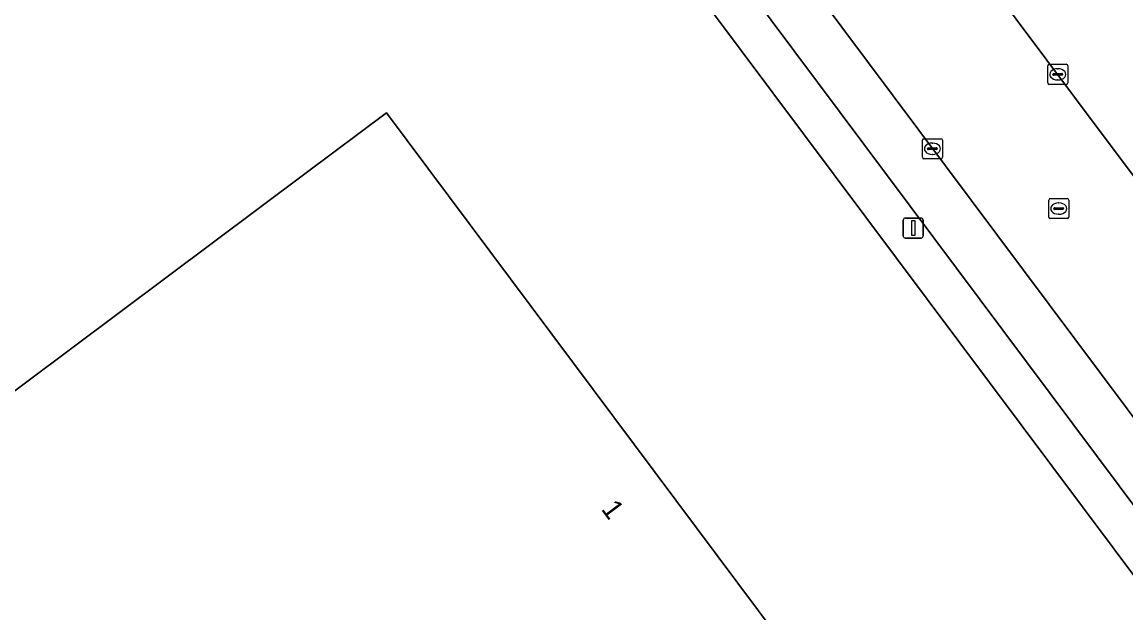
# Model space of a CAD drawing. Extents: x 156702 to 158052, y 387630 to 388992.
# Drawn here: x 157707.9 to 157762.9, y 388521.6 to 388551 of the extents above; entities that cross this region are included whole.
import ezdxf

# ---------------------------------------------------------------- set-up
doc = ezdxf.new("R2010")
doc.units = 0
for name, color, linetype in [('IMGEO_Erf', 7, 'Continuous'), ('IMGEO_Kolk', 7, 'Continuous'), ('IMGEO_Lichtmast', 7, 'Continuous'), ('IMGEO_Pand', 7, 'Continuous'), ('IMGEO_Pand_nummerreeks', 7, 'Continuous'), ('IMGEO_Parkeervlak_open', 7, 'Continuous'), ('IMGEO_Rijbaan_lokaal_gesloten', 7, 'Continuous'), ('IMGEO_Rioolput', 7, 'Continuous'), ('IMGEO_Voetpad_open', 7, 'Continuous')]:
    doc.layers.add(name, color=color, linetype=linetype)

msp = doc.modelspace()

# ---------------------------------------------------------------- linework, layer by layer
at = {"layer": 'IMGEO_Erf'}
for points in [[(157788.87, 388469.419), (157788.977, 388469.333), (157795.516, 388475.573), (157796.754, 388477.777), (157795.152, 388480.693), (157794.961, 388480.951), (157786.146, 388492.867), (157782.722, 388497.479), (157780.836, 388500), (157742.183, 388551.677), (157734.591, 388561.818), (157727.725, 388570.997), (157720.519, 388580.603), (157669.545, 388648.866)], [(157694.419, 388474.218), (157682.965, 388489.503), (157670.362, 388480.058), (157658.428, 388495.983), (157663.8, 388500), (157722.017, 388543.534), (157726.021, 388546.528), (157752.812, 388510.688), (157757.04, 388513.816), (157758.463, 388511.892), (157759.027, 388511.13), (157755.454, 388508.456), (157754.829, 388507.989), (157760.801, 388500), (157762.018, 388498.372), (157743.316, 388484.392), (157744.825, 388482.374)]]:
    msp.add_lwpolyline(points, dxfattribs=at)
at = {"layer": 'IMGEO_Kolk'}
for p, q in [((157758.987, 388548.015), (157758.987, 388548.867)), ((157759.062, 388548.941), (157759.914, 388548.941)), ((157759.475, 388548.721), (157759.5, 388548.721)), ((157759.988, 388548.867), (157759.988, 388548.015)), ((157759.246, 388548.435), (157759.246, 388548.447)), ((157759.684, 388548.398), (157759.286, 388548.398)), ((157759.289, 388548.484), (157759.687, 388548.484)), ((157759.498, 388548.161), (157759.473, 388548.161)), ((157759.73, 388548.447), (157759.73, 388548.435)), ((157759.914, 388547.941), (157759.062, 388547.941)), ((157752.739, 388544.308), (157752.739, 388545.16)), ((157752.814, 388545.234), (157753.666, 388545.234)), ((157753.041, 388544.777), (157753.439, 388544.777)), ((157753.227, 388545.014), (157753.252, 388545.014)), ((157753.74, 388545.16), (157753.74, 388544.308)), ((157753.666, 388544.234), (157752.814, 388544.234)), ((157752.998, 388544.728), (157752.998, 388544.74)), ((157753.436, 388544.691), (157753.038, 388544.691)), ((157753.25, 388544.454), (157753.225, 388544.454)), ((157753.482, 388544.74), (157753.482, 388544.728))]:
    msp.add_line(p, q, dxfattribs=at)
for points in [[(157758.987, 388548.015), (157758.987, 388548.867)], [(157759.062, 388548.941), (157759.914, 388548.941)], [(157759.988, 388548.867), (157759.988, 388548.015)], [(157759.914, 388547.941), (157759.062, 388547.941)], [(157752.739, 388544.308), (157752.739, 388545.16)], [(157752.814, 388545.234), (157753.666, 388545.234)], [(157753.74, 388545.16), (157753.74, 388544.308)], [(157753.666, 388544.234), (157752.814, 388544.234)]]:
    msp.add_lwpolyline(points, dxfattribs=at)
for centre, radius, start, end in [((157759.064, 388548.865), 0.0765, 91.552, 178.448), ((157759.064, 388548.865), 0.0765, 91.552, 178.448), ((157759.912, 388548.865), 0.0765, 1.552, 88.448), ((157759.912, 388548.865), 0.0765, 1.552, 88.448), ((157759.286, 388548.444), 0.0403, 85.8775, 175.7526), ((157759.283, 388548.434), 0.0366, 178.938, 274.7102), ((157759.687, 388548.441), 0.043, 264.8664, 352.4533), ((157759.691, 388548.446), 0.0386, 1.7309, 96.639), ((157759.064, 388548.017), 0.0765, 181.552, 268.448), ((157759.064, 388548.017), 0.0765, 181.552, 268.448), ((157759.912, 388548.017), 0.0765, 271.552, 358.448), ((157759.912, 388548.017), 0.0765, 271.552, 358.448), ((157752.816, 388545.158), 0.0765, 91.552, 178.448), ((157752.816, 388545.158), 0.0765, 91.552, 178.448), ((157753.038, 388544.737), 0.0403, 85.8775, 175.7526), ((157753.443, 388544.739), 0.0386, 1.7309, 96.639), ((157753.664, 388545.158), 0.0765, 1.552, 88.448), ((157753.664, 388545.158), 0.0765, 1.552, 88.448), ((157752.816, 388544.31), 0.0765, 181.552, 268.448), ((157752.816, 388544.31), 0.0765, 181.552, 268.448), ((157753.035, 388544.727), 0.0366, 178.938, 274.7102), ((157753.439, 388544.734), 0.043, 264.8664, 352.4533), ((157753.664, 388544.31), 0.0765, 271.552, 358.448), ((157753.664, 388544.31), 0.0765, 271.552, 358.448)]:
    msp.add_arc(centre, radius, start, end, dxfattribs=at)
for centre, major_axis, ratio, start_param, end_param in [((157759.474, 388548.441), (-0.387, 0.002), 0.722429, 4.712389, 7.853982), ((157759.499, 388548.441), (-0.39, 0.002), 0.717154, 1.570796, 4.712389), ((157753.226, 388544.734), (-0.387, 0.002), 0.722429, 4.712389, 7.853982), ((157753.251, 388544.734), (-0.39, 0.002), 0.717154, 1.570796, 4.712389)]:
    msp.add_ellipse(centre, major_axis=major_axis, ratio=ratio, start_param=start_param, end_param=end_param, dxfattribs=at)
at = {"layer": 'IMGEO_Lichtmast'}
for p, q in [((157751.786, 388540.383), (157751.786, 388541.183)), ((157751.786, 388541.183), (157751.786, 388540.383)), ((157751.886, 388541.283), (157752.676, 388541.283)), ((157752.676, 388541.283), (157751.886, 388541.283)), ((157752.776, 388541.183), (157752.776, 388540.383)), ((157752.776, 388540.383), (157752.776, 388541.183)), ((157752.676, 388540.283), (157751.886, 388540.283)), ((157751.886, 388540.283), (157752.676, 388540.283))]:
    msp.add_line(p, q, dxfattribs=at)
msp.add_lwpolyline([(157752.206, 388541.158), (157752.356, 388541.158), (157752.356, 388540.408), (157752.206, 388540.408), (157752.206, 388541.158)], dxfattribs=at)
for centre, start, end in [((157751.886, 388541.183), 90, 180), ((157751.886, 388541.183), 90, 180), ((157752.676, 388541.183), 0, 90), ((157752.676, 388541.183), 360, 90), ((157751.886, 388540.383), 180, 270), ((157751.886, 388540.383), 180, 270), ((157752.676, 388540.383), 270, 0), ((157752.676, 388540.383), 270, 0)]:
    msp.add_arc(centre, 0.1, start, end, dxfattribs=at)
at = {"layer": 'IMGEO_Pand'}
msp.add_lwpolyline([(157744.825, 388482.374), (157743.316, 388484.392), (157762.018, 388498.372), (157760.801, 388500), (157754.829, 388507.989), (157755.454, 388508.456), (157759.027, 388511.13), (157758.463, 388511.892), (157757.04, 388513.816), (157752.812, 388510.688), (157726.021, 388546.528), (157722.017, 388543.534), (157663.8, 388500), (157658.428, 388495.983), (157670.362, 388480.058), (157682.965, 388489.503), (157694.419, 388474.218)], dxfattribs=at)
at = {"layer": 'IMGEO_Parkeervlak_open'}
msp.add_lwpolyline([(157746.116, 388554.3), (157744.014, 388552.734), (157783.436, 388500), (157784.129, 388499.072), (157786.233, 388500.645)], close=True, dxfattribs=at)
at = {"layer": 'IMGEO_Rijbaan_lokaal_gesloten'}
for points in [[(157803.729, 388489.229), (157803.007, 388490.195), (157801.032, 388492.841), (157799.207, 388495.33), (157795.714, 388500), (157792.641, 388504.108), (157787.118, 388511.491), (157778.233, 388523.368), (157772.827, 388530.595), (157764.445, 388541.799), (157760.423, 388547.176), (157754.398, 388555.23), (157743.149, 388570.269), (157743.08, 388570.36), (157739.001, 388575.812), (157729.45, 388588.589), (157727.995, 388590.535), (157721.978, 388598.584), (157709.22, 388615.65)], [(157715.525, 388595.248), (157733.77, 388570.785), (157738.371, 388564.633), (157739.101, 388563.658), (157745.11, 388555.645), (157746.116, 388554.3), (157786.233, 388500.645), (157786.715, 388500), (157790.147, 388495.41), (157797.155, 388486.037)]]:
    msp.add_lwpolyline(points, dxfattribs=at)
at = {"layer": 'IMGEO_Rioolput'}
for p, q in [((157759.034, 388541.327), (157759.034, 388542.179)), ((157759.109, 388542.253), (157759.961, 388542.253)), ((157759.522, 388542.033), (157759.547, 388542.033)), ((157760.035, 388542.179), (157760.035, 388541.327)), ((157759.293, 388541.747), (157759.293, 388541.759)), ((157759.731, 388541.71), (157759.333, 388541.71)), ((157759.336, 388541.796), (157759.734, 388541.796)), ((157759.545, 388541.473), (157759.52, 388541.473)), ((157759.777, 388541.759), (157759.777, 388541.747)), ((157759.961, 388541.253), (157759.109, 388541.253))]:
    msp.add_line(p, q, dxfattribs=at)
for points in [[(157759.034, 388541.327), (157759.034, 388542.179)], [(157759.109, 388542.253), (157759.961, 388542.253)], [(157760.035, 388542.179), (157760.035, 388541.327)], [(157759.961, 388541.253), (157759.109, 388541.253)]]:
    msp.add_lwpolyline(points, dxfattribs=at)
for centre, radius, start, end in [((157759.111, 388542.177), 0.0765, 91.552, 178.448), ((157759.111, 388542.177), 0.0765, 91.552, 178.448), ((157759.959, 388542.177), 0.0765, 1.552, 88.448), ((157759.959, 388542.177), 0.0765, 1.552, 88.448), ((157759.333, 388541.756), 0.0403, 85.8775, 175.7526), ((157759.33, 388541.746), 0.0366, 178.938, 274.7102), ((157759.734, 388541.753), 0.043, 264.8664, 352.4533), ((157759.738, 388541.758), 0.0386, 1.7309, 96.639), ((157759.111, 388541.329), 0.0765, 181.552, 268.448), ((157759.111, 388541.329), 0.0765, 181.552, 268.448), ((157759.959, 388541.329), 0.0765, 271.552, 358.448), ((157759.959, 388541.329), 0.0765, 271.552, 358.448)]:
    msp.add_arc(centre, radius, start, end, dxfattribs=at)
for centre, major_axis, ratio, start_param, end_param in [((157759.521, 388541.753), (-0.387, 0.002), 0.722429, 4.712389, 7.853982), ((157759.546, 388541.753), (-0.39, 0.002), 0.717154, 1.570796, 4.712389)]:
    msp.add_ellipse(centre, major_axis=major_axis, ratio=ratio, start_param=start_param, end_param=end_param, dxfattribs=at)
at = {"layer": 'IMGEO_Voetpad_open'}
for points in [[(157766.867, 388543.606), (157768.457, 388544.772), (157764.403, 388550.183), (157758.423, 388558.206), (157756.814, 388557.023), (157754.398, 388555.23), (157760.423, 388547.176), (157764.445, 388541.799)], [(157744.014, 388552.734), (157743.876, 388552.919), (157742.183, 388551.677), (157780.836, 388500), (157782.722, 388497.479), (157784.4, 388498.71), (157784.129, 388499.072), (157783.436, 388500)]]:
    msp.add_lwpolyline(points, close=True, dxfattribs=at)

# ---------------------------------------------------------------- texts
at = {"layer": 'IMGEO_Pand_nummerreeks'}
msp.add_text('1', height=1, rotation=306.778, dxfattribs=at).set_placement((157736.693, 388526.774))

doc.saveas('drawing.dxf')
